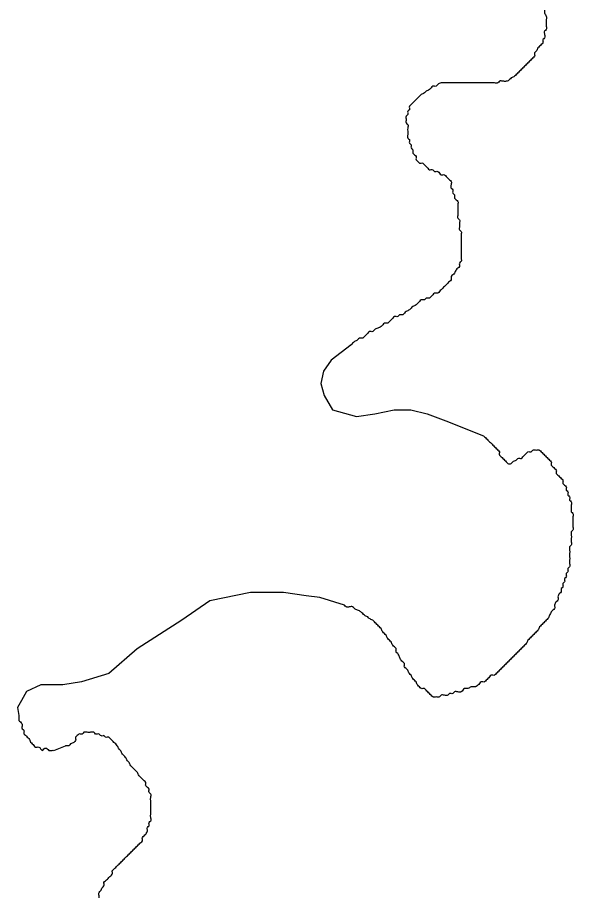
# Model space of a CAD drawing. Extents: x 813775 to 1157140, y 1757555 to 1979907.
# Drawn here: x 1048902 to 1049882, y 1811959 to 1813498 of the extents above; entities that cross this region are included whole.
import ezdxf

# ---------------------------------------------------------------- set-up
doc = ezdxf.new("R2010")
doc.units = 0
doc.layers.add('Level 35', color=7, linetype='Continuous')

msp = doc.modelspace()

# ---------------------------------------------------------------- linework, layer by layer
at = {"layer": 'Level 35'}
for points in [[(1049489.6, 1812920.9), (1049454.9, 1812894.2), (1049441.2, 1812874.8), (1049436.7, 1812853.1), (1049442.4, 1812831.4), (1049457.2, 1812806.3), (1049499.4, 1812794.9), (1049531.4, 1812799.5), (1049565.6, 1812806.3), (1049595.2, 1812806.3), (1049623.8, 1812799.5), (1049656.8, 1812786.9), (1049723.1, 1812760.8)], [(1049478.1, 1812461.6), (1049434.4, 1812475.2), (1049410.4, 1812478.6), (1049370.5, 1812484.3), (1049312.3, 1812484.3), (1049240.5, 1812469.5), (1049191.4, 1812435.3), (1049112.7, 1812385), (1049062.5, 1812341.6), (1049014.6, 1812326.8), (1048981.5, 1812321.1), (1048942.8, 1812321.1), (1048917.7, 1812309.7), (1048908.5, 1812293.7), (1048901.7, 1812281.1), (1048904.2, 1812267.4)], [(1048965.9, 1812205.8), (1048986.5, 1812214)]]:
    msp.add_lwpolyline(points, dxfattribs=at)
for points in [[(1049845.5, 1813762.6), (1049848.5, 1813759.6), (1049854.4, 1813756.7), (1049857.3, 1813753.7), (1049860.2, 1813750.8), (1049863.2, 1813744.9), (1049866.1, 1813742), (1049866.1, 1813736.1), (1049869.1, 1813733.1), (1049869.1, 1813727.3), (1049872, 1813724.3), (1049875, 1813718.4), (1049875, 1813712.5), (1049877.9, 1813709.6), (1049877.9, 1813703.7), (1049877.9, 1813697.8), (1049877.9, 1813691.9), (1049880.8, 1813689), (1049880.8, 1813683.1), (1049880.8, 1813677.2), (1049877.9, 1813674.3), (1049877.9, 1813668.4), (1049875, 1813665.5), (1049875, 1813659.6), (1049872, 1813656.6), (1049869.1, 1813653.7), (1049866.1, 1813650.7), (1049863.2, 1813644.9), (1049860.2, 1813641.9), (1049857.3, 1813639), (1049854.4, 1813636), (1049851.4, 1813633.1), (1049848.5, 1813630.1), (1049845.5, 1813627.2), (1049842.6, 1813624.3), (1049839.7, 1813621.3), (1049836.7, 1813618.4), (1049833.8, 1813615.4), (1049830.8, 1813612.5), (1049827.9, 1813609.5), (1049827.9, 1813603.7), (1049824.9, 1813600.7), (1049824.9, 1813594.8), (1049822, 1813588.9), (1049822, 1813583.1), (1049822, 1813577.2), (1049819.1, 1813574.2), (1049819.1, 1813568.3), (1049819.1, 1813562.5), (1049822, 1813559.5), (1049822, 1813553.6), (1049822, 1813547.7), (1049824.9, 1813541.9), (1049824.9, 1813536), (1049827.9, 1813530.1), (1049827.9, 1813524.2), (1049827.9, 1813518.3), (1049830.8, 1813512.4), (1049830.8, 1813506.5), (1049833.8, 1813500.6), (1049833.8, 1813494.8), (1049833.8, 1813488.9), (1049833.8, 1813483), (1049833.8, 1813477.1), (1049830.8, 1813474.2), (1049830.8, 1813468.3), (1049830.8, 1813462.4), (1049827.9, 1813459.4), (1049827.9, 1813453.6), (1049824.9, 1813450.6), (1049822, 1813447.7), (1049819.1, 1813444.7), (1049816.1, 1813438.8), (1049813.2, 1813435.9), (1049813.2, 1813430), (1049810.2, 1813427.1), (1049807.3, 1813424.1), (1049804.4, 1813421.2), (1049801.4, 1813418.2), (1049798.5, 1813415.3), (1049795.5, 1813412.4), (1049792.6, 1813409.4), (1049789.6, 1813406.5), (1049786.7, 1813403.5), (1049783.8, 1813400.6), (1049780.8, 1813397.6), (1049777.9, 1813394.7), (1049772, 1813391.8), (1049769.1, 1813388.8), (1049763.2, 1813385.9), (1049757.3, 1813385.9)], [(1049757.3, 1813385.9), (1049751.4, 1813385.9), (1049748.5, 1813382.9), (1049742.6, 1813382.9), (1049736.7, 1813382.9), (1049730.8, 1813382.9), (1049724.9, 1813382.9), (1049719, 1813382.9), (1049713.2, 1813382.9), (1049707.3, 1813382.9), (1049701.4, 1813382.9), (1049695.5, 1813382.9), (1049689.6, 1813382.9), (1049683.7, 1813382.9), (1049677.9, 1813382.9), (1049672, 1813382.9), (1049666.1, 1813382.9), (1049660.2, 1813382.9), (1049654.3, 1813382.9), (1049648.4, 1813382.9), (1049642.6, 1813380), (1049639.6, 1813377), (1049633.7, 1813377), (1049630.8, 1813374.1), (1049627.8, 1813371.2), (1049622, 1813368.2), (1049619, 1813365.3), (1049613.1, 1813362.3), (1049610.2, 1813359.4), (1049607.3, 1813356.4), (1049604.3, 1813353.5), (1049601.4, 1813350.6), (1049598.4, 1813347.6), (1049595.5, 1813344.7), (1049592.5, 1813341.7), (1049592.5, 1813335.8), (1049589.6, 1813332.9), (1049589.6, 1813327), (1049586.7, 1813324.1), (1049586.7, 1813318.2), (1049586.7, 1813312.3), (1049589.6, 1813309.4), (1049589.6, 1813303.5), (1049589.6, 1813297.6), (1049589.6, 1813291.7), (1049589.6, 1813285.8), (1049592.5, 1813282.9), (1049592.5, 1813277), (1049595.5, 1813274), (1049595.5, 1813268.2), (1049598.4, 1813265.2), (1049598.4, 1813259.3), (1049601.4, 1813256.4), (1049604.3, 1813253.4), (1049604.3, 1813247.6), (1049607.3, 1813244.6), (1049610.2, 1813241.7), (1049616.1, 1813241.7), (1049619, 1813238.7), (1049622, 1813235.8), (1049624.9, 1813232.8), (1049627.8, 1813229.9), (1049633.7, 1813229.9), (1049636.7, 1813227), (1049642.6, 1813227), (1049645.5, 1813224), (1049648.4, 1813221.1), (1049654.3, 1813221.1), (1049657.3, 1813218.1), (1049660.2, 1813215.2), (1049663.1, 1813212.2), (1049666.1, 1813209.3), (1049666.1, 1813203.4), (1049666.1, 1813197.5), (1049669, 1813194.6), (1049669, 1813188.7), (1049672, 1813185.8), (1049672, 1813179.9), (1049674.9, 1813176.9), (1049677.9, 1813174), (1049677.9, 1813168.1), (1049677.9, 1813162.2), (1049677.9, 1813156.3), (1049677.9, 1813150.4), (1049677.9, 1813144.6), (1049680.8, 1813141.6), (1049680.8, 1813135.7), (1049680.8, 1813129.8), (1049680.8, 1813124), (1049683.7, 1813121), (1049683.7, 1813115.1)], [(1049683.7, 1813115.1), (1049683.7, 1813109.2), (1049683.7, 1813103.4), (1049683.7, 1813097.5), (1049683.7, 1813091.6), (1049683.7, 1813085.7), (1049683.7, 1813079.8), (1049683.7, 1813073.9), (1049683.7, 1813068), (1049680.8, 1813065.1), (1049680.8, 1813059.2), (1049677.9, 1813056.3), (1049674.9, 1813053.3), (1049672, 1813047.4), (1049669, 1813044.5), (1049666.1, 1813041.6), (1049666.1, 1813035.7), (1049663.1, 1813032.7), (1049660.2, 1813029.8), (1049657.3, 1813026.8), (1049654.3, 1813023.9), (1049651.4, 1813021), (1049648.4, 1813018), (1049645.5, 1813015.1), (1049642.6, 1813012.1), (1049636.7, 1813012.1), (1049633.7, 1813009.2), (1049630.8, 1813006.2), (1049627.8, 1813003.3), (1049622, 1813003.3), (1049619, 1813000.4), (1049613.1, 1813000.4), (1049610.2, 1812997.4), (1049607.3, 1812994.5), (1049604.3, 1812991.5), (1049598.4, 1812988.6), (1049595.5, 1812985.6), (1049592.5, 1812982.7), (1049586.7, 1812979.8), (1049583.7, 1812976.8), (1049580.8, 1812973.9), (1049574.9, 1812973.9), (1049571.9, 1812970.9), (1049566.1, 1812970.9), (1049563.1, 1812968), (1049560.2, 1812965), (1049557.2, 1812962.1), (1049554.3, 1812959.2), (1049548.4, 1812959.2), (1049545.5, 1812956.2), (1049542.5, 1812953.3), (1049536.6, 1812950.3), (1049530.8, 1812947.4), (1049527.8, 1812944.4), (1049521.9, 1812944.4), (1049519, 1812941.5), (1049516.1, 1812938.6), (1049513.1, 1812935.6), (1049510.2, 1812932.7), (1049504.3, 1812932.7), (1049501.3, 1812929.7), (1049495.5, 1812926.8), (1049492.5, 1812923.8), (1049489.6, 1812920.9), (1049488.6, 1812919.9)], [(1049723.1, 1812760.8), (1049724.9, 1812759), (1049727.9, 1812756.1), (1049730.8, 1812753.1), (1049733.7, 1812750.2), (1049736.7, 1812747.3), (1049739.6, 1812744.3), (1049742.6, 1812741.4), (1049745.5, 1812738.4), (1049748.5, 1812735.5), (1049751.4, 1812732.5)], [(1049751.4, 1812732.5), (1049751.4, 1812726.7), (1049754.3, 1812723.7), (1049757.3, 1812720.8), (1049760.2, 1812717.8), (1049763.2, 1812714.9), (1049766.1, 1812711.9), (1049772, 1812711.9), (1049774.9, 1812714.9), (1049780.8, 1812717.8), (1049783.8, 1812720.8), (1049789.6, 1812720.8), (1049792.6, 1812723.7), (1049795.5, 1812726.7), (1049798.5, 1812729.6), (1049801.4, 1812732.5), (1049807.3, 1812732.5), (1049810.2, 1812735.5), (1049816.1, 1812735.5), (1049822, 1812735.5), (1049824.9, 1812732.5), (1049827.9, 1812729.6), (1049830.8, 1812726.7), (1049833.8, 1812723.7), (1049836.7, 1812720.8), (1049839.7, 1812717.8), (1049842.6, 1812714.9), (1049842.6, 1812709), (1049845.5, 1812706.1), (1049848.5, 1812703.1), (1049851.4, 1812700.2), (1049851.4, 1812694.3), (1049854.4, 1812691.3), (1049857.3, 1812688.4), (1049860.2, 1812685.5), (1049863.2, 1812682.5), (1049863.2, 1812676.6), (1049866.1, 1812673.7), (1049869.1, 1812670.7), (1049869.1, 1812664.9), (1049872, 1812661.9), (1049872, 1812656), (1049875, 1812653.1), (1049875, 1812647.2), (1049877.9, 1812644.3), (1049877.9, 1812638.4), (1049877.9, 1812632.5), (1049877.9, 1812626.6), (1049880.8, 1812623.7), (1049880.8, 1812617.8), (1049880.8, 1812611.9), (1049880.8, 1812606), (1049880.8, 1812600.1), (1049880.8, 1812594.2), (1049877.9, 1812591.3), (1049877.9, 1812585.4), (1049877.9, 1812579.5), (1049877.9, 1812573.6), (1049877.9, 1812567.7), (1049875, 1812564.8), (1049875, 1812558.9), (1049875, 1812553), (1049875, 1812547.1), (1049875, 1812541.3), (1049875, 1812535.4), (1049875, 1812529.5), (1049872, 1812526.5), (1049872, 1812520.7), (1049869.1, 1812517.7), (1049869.1, 1812511.8), (1049866.1, 1812508.9), (1049866.1, 1812503), (1049863.2, 1812500.1), (1049863.2, 1812494.2), (1049860.2, 1812491.2), (1049860.2, 1812485.3), (1049857.3, 1812482.4), (1049854.4, 1812476.5), (1049854.4, 1812470.6), (1049851.4, 1812467.7), (1049848.5, 1812461.8), (1049848.5, 1812455.9), (1049845.5, 1812453), (1049842.6, 1812450), (1049839.7, 1812444.1), (1049836.7, 1812438.3), (1049833.8, 1812435.3), (1049830.8, 1812432.4), (1049827.9, 1812429.4), (1049824.9, 1812426.5), (1049822, 1812423.5)], [(1049519, 1812441.2), (1049513.1, 1812444.1), (1049510.2, 1812447.1), (1049507.2, 1812450), (1049501.3, 1812453), (1049495.5, 1812455.9), (1049492.5, 1812458.9), (1049486.6, 1812458.9), (1049480.8, 1812458.9), (1049478.1, 1812461.6)], [(1049822, 1812423.5), (1049819.1, 1812417.7), (1049816.1, 1812414.7), (1049813.2, 1812411.8), (1049810.2, 1812408.8), (1049807.3, 1812405.9), (1049804.4, 1812402.9), (1049801.4, 1812400), (1049798.5, 1812394.1), (1049795.5, 1812391.2), (1049792.6, 1812388.2), (1049789.6, 1812385.3), (1049786.7, 1812382.3), (1049783.8, 1812379.4), (1049780.8, 1812376.5), (1049777.9, 1812373.5), (1049774.9, 1812370.6), (1049772, 1812367.6), (1049769.1, 1812364.7), (1049766.1, 1812361.7), (1049763.2, 1812358.8), (1049760.2, 1812355.9), (1049757.3, 1812352.9), (1049754.3, 1812350), (1049751.4, 1812347), (1049748.5, 1812344.1), (1049745.5, 1812341.1), (1049742.6, 1812338.2), (1049736.7, 1812338.2), (1049733.7, 1812335.3), (1049730.8, 1812332.3), (1049727.9, 1812329.4), (1049724.9, 1812326.4), (1049719, 1812326.4), (1049716.1, 1812323.5), (1049713.2, 1812320.5), (1049707.3, 1812317.6), (1049701.4, 1812317.6), (1049695.5, 1812314.7), (1049689.6, 1812314.7), (1049686.7, 1812311.7), (1049683.7, 1812308.8), (1049677.9, 1812308.8), (1049672, 1812308.8), (1049669, 1812305.8), (1049663.1, 1812305.8), (1049660.2, 1812302.9), (1049654.3, 1812302.9), (1049648.4, 1812302.9), (1049645.5, 1812299.9), (1049639.6, 1812299.9), (1049633.7, 1812299.9), (1049630.8, 1812302.9), (1049627.8, 1812305.8), (1049624.9, 1812308.8), (1049622, 1812311.7), (1049619, 1812314.7), (1049613.1, 1812314.7), (1049610.2, 1812317.6), (1049607.3, 1812320.5), (1049604.3, 1812326.4), (1049601.4, 1812329.4), (1049598.4, 1812332.3), (1049595.5, 1812338.2), (1049592.5, 1812341.1), (1049589.6, 1812347), (1049586.7, 1812350), (1049583.7, 1812352.9), (1049583.7, 1812358.8), (1049580.8, 1812361.7), (1049577.8, 1812364.7), (1049574.9, 1812370.6), (1049571.9, 1812376.5), (1049569, 1812379.4), (1049569, 1812385.3), (1049566.1, 1812388.2), (1049563.1, 1812391.2), (1049560.2, 1812397.1), (1049557.2, 1812400), (1049554.3, 1812402.9), (1049551.4, 1812408.8), (1049548.4, 1812411.8), (1049545.5, 1812414.7), (1049542.5, 1812420.6), (1049539.6, 1812423.5), (1049536.6, 1812426.5), (1049533.7, 1812429.4), (1049530.8, 1812432.4), (1049527.8, 1812435.3), (1049521.9, 1812438.3), (1049519, 1812441.2)], [(1048904.2, 1812267.4), (1048904.2, 1812264.6), (1048904.2, 1812258.7), (1048907.1, 1812255.8), (1048910, 1812249.9), (1048910, 1812244), (1048913, 1812241.1), (1048913, 1812235.2), (1048915.9, 1812232.3), (1048918.9, 1812229.3), (1048921.8, 1812226.4), (1048924.8, 1812220.5), (1048927.7, 1812217.5), (1048930.6, 1812214.6), (1048933.6, 1812211.6), (1048939.5, 1812211.6), (1048942.4, 1812208.7), (1048945.3, 1812205.8), (1048948.3, 1812208.7), (1048954.2, 1812208.7), (1048957.1, 1812205.8), (1048963, 1812205.8), (1048965.9, 1812205.8)], [(1049054.2, 1812231.7), (1049048.3, 1812231.7), (1049045.4, 1812234.6), (1049039.5, 1812234.6), (1049036.5, 1812237.6), (1049030.7, 1812237.6), (1049024.8, 1812237.6), (1049018.9, 1812237.6), (1049015.9, 1812234.6), (1049010.1, 1812234.6), (1049007.1, 1812231.7), (1049004.2, 1812228.8), (1049004.2, 1812222.9), (1049001.2, 1812219.9), (1048995.4, 1812217), (1048992.4, 1812214), (1048986.5, 1812214)], [(1049063, 1811875.6), (1049060.1, 1811878.5), (1049057.1, 1811881.5), (1049057.1, 1811887.4), (1049054.2, 1811890.3), (1049051.3, 1811893.3), (1049048.3, 1811896.2), (1049048.3, 1811902.1), (1049045.4, 1811905), (1049045.4, 1811910.9), (1049045.4, 1811916.8), (1049042.4, 1811919.7), (1049042.4, 1811925.6), (1049042.4, 1811931.5), (1049042.4, 1811937.4), (1049045.4, 1811943.3), (1049045.4, 1811949.2), (1049045.4, 1811955.1), (1049048.3, 1811958), (1049051.3, 1811963.9), (1049054.2, 1811966.8), (1049054.2, 1811972.7), (1049057.1, 1811975.7), (1049060.1, 1811978.6), (1049063, 1811981.5), (1049066, 1811984.5), (1049068.9, 1811987.4), (1049068.9, 1811993.3), (1049071.8, 1811996.3), (1049074.8, 1811999.2), (1049077.7, 1812002.1), (1049080.7, 1812005.1), (1049083.6, 1812008), (1049086.6, 1812011), (1049089.5, 1812013.9), (1049092.4, 1812016.9), (1049095.4, 1812019.8), (1049098.3, 1812022.7), (1049101.3, 1812025.7), (1049104.2, 1812028.6), (1049107.1, 1812031.6), (1049110.1, 1812034.5), (1049113, 1812037.5), (1049116, 1812040.4), (1049118.9, 1812043.3), (1049121.9, 1812046.3), (1049121.9, 1812052.2), (1049124.8, 1812055.1), (1049127.7, 1812058.1), (1049130.7, 1812063.9), (1049130.7, 1812069.8), (1049133.6, 1812072.8), (1049133.6, 1812078.7), (1049136.6, 1812081.6), (1049136.6, 1812087.5), (1049136.6, 1812093.4), (1049136.6, 1812099.3), (1049136.6, 1812105.1), (1049136.6, 1812111), (1049136.6, 1812116.9), (1049136.6, 1812122.8), (1049136.6, 1812128.7), (1049133.6, 1812131.6), (1049133.6, 1812137.5), (1049130.7, 1812140.5), (1049127.7, 1812143.4), (1049127.7, 1812149.3), (1049124.8, 1812152.2), (1049121.9, 1812155.2), (1049118.9, 1812158.1), (1049116, 1812161.1), (1049113, 1812166.9), (1049110.1, 1812169.9), (1049107.1, 1812172.8), (1049104.2, 1812175.8), (1049101.3, 1812178.7), (1049098.3, 1812184.6), (1049095.4, 1812187.5), (1049092.4, 1812193.4), (1049089.5, 1812196.4), (1049086.6, 1812199.3), (1049083.6, 1812205.2), (1049080.7, 1812208.1), (1049077.7, 1812214), (1049074.8, 1812217), (1049071.8, 1812219.9), (1049068.9, 1812222.9), (1049066, 1812225.8), (1049063, 1812228.8), (1049057.1, 1812228.8), (1049054.2, 1812231.7)]]:
    msp.add_spline(points, degree=3, dxfattribs=at)

doc.saveas('drawing.dxf')
